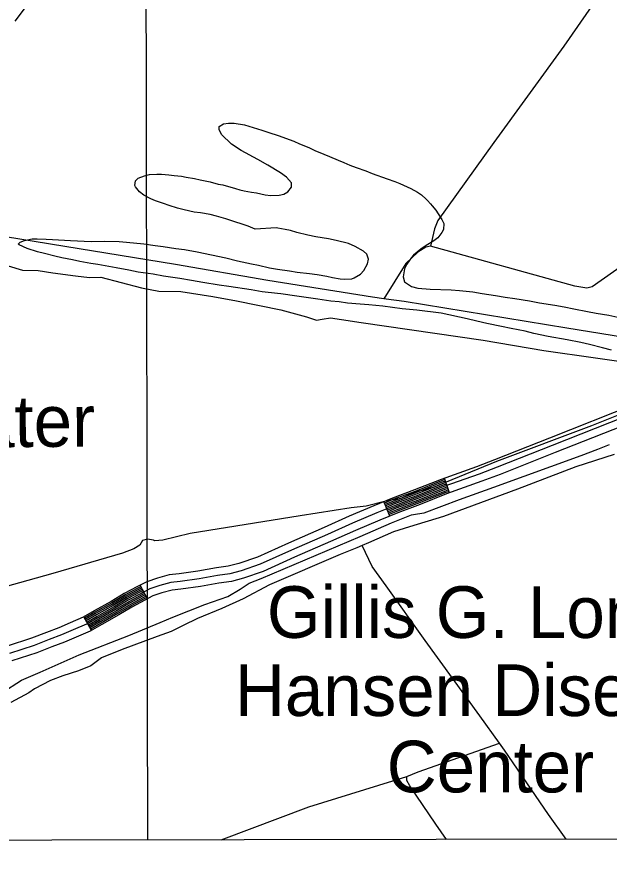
# Model space of a CAD drawing. Extents: x 3324104 to 3361979, y 612876 to 638273.
# Drawn here: x 3343759 to 3344906, y 618257 to 619878 of the extents above; entities that cross this region are included whole.
import ezdxf

# ---------------------------------------------------------------- set-up
doc = ezdxf.new("R2010")
doc.units = 0
for name, color, linetype in [('V-BLDG-IDEN', 7, 'Continuous'), ('V-GRID-FRAM', 7, 'Continuous'), ('V-GRID-MAJR', 7, 'Continuous'), ('V-RIVR-IDEN', 7, 'Continuous'), ('V-ROAD-CNTR', 7, 'Continuous'), ('V-SITE-VEGE', 7, 'Continuous'), ('V-TOPO-SHOR', 7, 'Continuous')]:
    doc.layers.add(name, color=color, linetype=linetype)

msp = doc.modelspace()

# ---------------------------------------------------------------- linework, layer by layer
at = {"layer": 'V-GRID-FRAM'}
msp.add_lwpolyline([(3328194.1, 636440.7), (3359767.9, 636495.9), (3359807.6, 618312.1), (3328217.9, 618256.9), (3328194.1, 636440.7)], dxfattribs=at)
at = {"layer": 'V-GRID-MAJR'}
msp.add_spline([(3344012.7, 618284.5), (3344002.2, 624342.3), (3343991.6, 630403.6), (3343981, 636464.9), (3343981, 636468.3)], degree=3, dxfattribs=at)
at = {"layer": 'V-ROAD-CNTR'}
for p, q in [((3344596.7, 618956.7), (3344586.7, 618984.9)), ((3344480.8, 618911.7), (3344469.6, 618939.6)), ((3344012, 618751.4), (3343998.2, 618778)), ((3343903.7, 618690.3), (3343888.7, 618716.3))]:
    msp.add_line(p, q, dxfattribs=at)
for points in [[(3343756.2, 619869.9), (3343807.1, 619938.1), (3343996.7, 620173.8), (3344239.8, 620476), (3344613.7, 620940.4), (3344637.2, 620969.6), (3344660.7, 621003.4), (3344682.3, 621020), (3344695.9, 621025.4), (3344708.2, 621023.2), (3344722.8, 621014.1), (3344746.1, 620988.5), (3344770.8, 620955.5), (3344806.1, 620901.7), (3344936.4, 620707.7)], [(3344956.1, 619128), (3344789.9, 619062.4), (3344683.5, 619020.3), (3344648.7, 619007), (3344580.2, 618982.6), (3344528.8, 618962.3), (3344486, 618946.2), (3344450.1, 618931.7), (3344402.7, 618911.3), (3344354.3, 618889.6), (3344284.7, 618859.4), (3344224.7, 618832.3), (3344189, 618820.1), (3344168.4, 618814.6), (3344145.4, 618811.1), (3344109.8, 618804.9), (3344073.3, 618799.7), (3344054.3, 618797.7), (3344031.3, 618791.5), (3344011, 618784.6), (3343993, 618775.3), (3343967.2, 618761.5), (3343941.5, 618746.4), (3343908.8, 618727.9), (3343887.7, 618715.7), (3343862.5, 618704.8), (3343840.3, 618695.4), (3343816.6, 618686.5), (3343787.8, 618675.3), (3343740.8, 618659.7)], [(3344961.5, 619114), (3344795.4, 619048.4), (3344688.9, 619006.3), (3344653.9, 618992.9), (3344585.4, 618968.6), (3344534.2, 618948.3), (3344491.4, 618932.2), (3344455.9, 618917.9), (3344408.7, 618897.6), (3344360.3, 618875.9), (3344290.8, 618845.7), (3344230.3, 618818.4), (3344193.4, 618805.7), (3344171.4, 618799.9), (3344147.9, 618796.3), (3344112.1, 618790), (3344075.1, 618784.8), (3344057, 618782.9), (3344035.7, 618777.2), (3344016.8, 618770.7), (3343999.9, 618762), (3343974.6, 618748.5), (3343949, 618733.4), (3343916.3, 618714.9), (3343894.4, 618702.3), (3343868.4, 618691.1), (3343845.9, 618681.5), (3343821.9, 618672.5), (3343792.9, 618661.2), (3343745.2, 618645.4)], [(3344966.9, 619100), (3344800.9, 619034.5), (3344694.4, 618992.3), (3344659.1, 618978.9), (3344590.7, 618954.5), (3344539.6, 618934.3), (3344496.9, 618918.2), (3344461.7, 618904), (3344414.8, 618883.8), (3344366.4, 618862.1), (3344296.9, 618832), (3344235.8, 618804.4), (3344197.8, 618791.4), (3344174.5, 618785.2), (3344150.3, 618781.5), (3344114.5, 618775.2), (3344076.9, 618769.9), (3344059.8, 618768.1), (3344040.1, 618762.8), (3344022.7, 618756.9), (3344006.9, 618748.8), (3343981.9, 618735.4), (3343956.5, 618720.4), (3343923.7, 618701.8), (3343901.2, 618688.9), (3343874.3, 618677.3), (3343851.4, 618667.6), (3343827.3, 618658.5), (3343797.9, 618647.1), (3343749.6, 618631.1)], [(3344587.7, 618982.1), (3344581.2, 618979.8), (3344529.9, 618959.5), (3344487.1, 618943.4), (3344470.7, 618936.8)], [(3344588.7, 618979.3), (3344582.3, 618977), (3344530.9, 618956.7), (3344488.2, 618940.6), (3344471.8, 618934)], [(3344589.7, 618976.5), (3344583.3, 618974.2), (3344532, 618953.9), (3344489.3, 618937.8), (3344472.9, 618931.2)], [(3344590.7, 618973.6), (3344584.4, 618971.4), (3344533.1, 618951.1), (3344490.3, 618935), (3344474, 618928.4)], [(3344591.7, 618970.8), (3344585.4, 618968.6), (3344534.2, 618948.3), (3344491.4, 618932.2), (3344475.2, 618925.7)], [(3344592.7, 618968), (3344586.5, 618965.8), (3344535.3, 618945.5), (3344492.5, 618929.4), (3344476.3, 618922.9)], [(3344593.7, 618965.2), (3344587.6, 618963), (3344536.3, 618942.7), (3344493.6, 618926.6), (3344477.4, 618920.1)], [(3344594.7, 618962.3), (3344588.6, 618960.1), (3344537.4, 618939.9), (3344494.7, 618923.8), (3344478.5, 618917.3)], [(3344595.7, 618959.5), (3344589.7, 618957.3), (3344538.5, 618937.1), (3344495.8, 618921), (3344479.6, 618914.5)], [(3343999.6, 618775.4), (3343994.4, 618772.7), (3343968.7, 618758.9), (3343943, 618743.8), (3343910.3, 618725.3), (3343890.2, 618713.7)], [(3344001, 618772.7), (3343995.8, 618770), (3343970.2, 618756.3), (3343944.5, 618741.2), (3343911.8, 618722.7), (3343891.7, 618711.1)], [(3344002.4, 618770), (3343997.2, 618767.3), (3343971.6, 618753.7), (3343946, 618738.6), (3343913.3, 618720.1), (3343893.2, 618708.5)], [(3344003.7, 618767.4), (3343998.6, 618764.7), (3343973.1, 618751.1), (3343947.5, 618736), (3343914.8, 618717.5), (3343894.7, 618705.9)], [(3344005.1, 618764.7), (3343999.9, 618762), (3343974.6, 618748.5), (3343949, 618733.4), (3343916.3, 618714.9), (3343896.2, 618703.3)], [(3344006.5, 618762), (3344001.3, 618759.4), (3343976.1, 618745.8), (3343950.5, 618730.8), (3343917.8, 618712.3), (3343897.7, 618700.7)], [(3344007.8, 618759.4), (3344002.7, 618756.7), (3343977.5, 618743.2), (3343952, 618728.2), (3343919.2, 618709.6), (3343899.2, 618698.1)], [(3344009.2, 618756.7), (3344004.1, 618754.1), (3343979, 618740.6), (3343953.5, 618725.6), (3343920.7, 618707), (3343900.7, 618695.5)], [(3344010.6, 618754), (3344005.5, 618751.4), (3343980.5, 618738), (3343955, 618723), (3343922.2, 618704.4), (3343902.2, 618692.9)]]:
    msp.add_lwpolyline(points, dxfattribs=at)
at = {"layer": 'V-SITE-VEGE'}
for points in [[(3344220.3, 619467), (3344206.8, 619472.7), (3344199.5, 619475.2), (3344177.2, 619482.3), (3344163.8, 619486.9), (3344145.9, 619492.2), (3344133.1, 619495.4), (3344114.9, 619498.9), (3344102.2, 619500.2), (3344082.9, 619504.4), (3344070.5, 619507.6), (3344054.1, 619512.6), (3344043.2, 619516.5), (3344027.9, 619522.2), (3344018.8, 619525.7), (3344005.2, 619532.9), (3343996.8, 619539), (3343988.8, 619548.8), (3343987.7, 619551.7), (3343989, 619560.8), (3343994.1, 619565.5), (3344006.4, 619570.3), (3344016.2, 619572.6), (3344030, 619573.4), (3344039.5, 619573.2), (3344053.7, 619572.2), (3344063.5, 619571.2), (3344078, 619569.5), (3344087.1, 619567.7), (3344103.1, 619565.3), (3344114.1, 619562.8), (3344123.9, 619560.4), (3344133.4, 619558.6), (3344149, 619554.4), (3344158.1, 619552.7), (3344182.6, 619545.6), (3344190.6, 619543.5), (3344199.3, 619541.3), (3344213.5, 619538.9), (3344223, 619537.2), (3344239.7, 619533.7), (3344251, 619532.3), (3344267, 619532.8), (3344276.1, 619535.1), (3344283.7, 619539.1), (3344290.5, 619548.3), (3344290.8, 619556.6), (3344280.9, 619567.8), (3344269.2, 619576.1), (3344244.7, 619590.8), (3344225.4, 619601.9), (3344193.6, 619619.1), (3344175, 619631.7), (3344155.5, 619650.1), (3344150.7, 619659.8), (3344150.7, 619666), (3344159.4, 619670.8), (3344169.2, 619672.3), (3344179.7, 619672.1), (3344200.1, 619669), (3344233.6, 619659), (3344246.8, 619654.4), (3344265.3, 619648.4), (3344295.2, 619637.4), (3344306.6, 619632.4), (3344324.1, 619624.9), (3344336.1, 619619.1), (3344353.6, 619612), (3344364.5, 619607.7), (3344381, 619600.6), (3344392.3, 619596), (3344403.6, 619591), (3344416, 619586.3), (3344434.6, 619579.9), (3344447, 619574.9), (3344475.8, 619564.3), (3344490.7, 619559.3), (3344500.2, 619555.7), (3344521.7, 619545.7), (3344534.5, 619538.6), (3344542.5, 619533.5), (3344551.7, 619525.3), (3344554.3, 619522.7), (3344560.1, 619516.2), (3344563.1, 619511.9), (3344570, 619504), (3344574.5, 619496.7), (3344581.8, 619485.5), (3344585.5, 619477.9), (3344585.2, 619466.6), (3344582, 619460.4), (3344574.1, 619450.5), (3344566.1, 619444.7), (3344551.3, 619435.5), (3344541.2, 619428.5), (3344526.7, 619416.7), (3344522.8, 619412.3), (3344513.8, 619399.5), (3344509.5, 619390.4), (3344506.7, 619374.8), (3344509.7, 619365)], [(3344892.8, 619237.5), (3344867.7, 619243.5), (3344850.5, 619247.4), (3344824.3, 619252.6), (3344787.2, 619259.2), (3344759.9, 619265.2), (3344743.1, 619269.4), (3344715.8, 619274.6), (3344697.3, 619278.9), (3344668.9, 619284.4), (3344649.2, 619289), (3344630.6, 619293.6), (3344580.7, 619304.1), (3344533.1, 619310.3), (3344504.7, 619312.9), (3344486.1, 619315.7), (3344467.6, 619318.1), (3344440.6, 619320.4), (3344423.9, 619321.8), (3344399.2, 619324.1), (3344382.8, 619326.1), (3344366.8, 619327.8), (3344342, 619331.3), (3344301.3, 619337.1), (3344270.3, 619341.6), (3344263.8, 619342.6), (3344234.3, 619346), (3344212.5, 619349.5), (3344169.5, 619356.1), (3344150.6, 619358.5), (3344119.3, 619364), (3344097.1, 619367.5), (3344074.5, 619371.3), (3344042.9, 619376.2), (3344022.8, 619379.6), (3343994.1, 619384.1), (3343975.9, 619387.6), (3343951.8, 619392.5), (3343937.3, 619394.9), (3343916.2, 619398.8), (3343902.3, 619400.8), (3343880.9, 619404.7), (3343867, 619407.8), (3343846.3, 619411.7), (3343832.8, 619414.8), (3343812.8, 619419.8), (3343799.3, 619423.3), (3343779.2, 619429.3), (3343763.9, 619436.8), (3343762.1, 619438.3), (3343765.7, 619441.9), (3343774, 619445.3), (3343788.9, 619448.3), (3343798.7, 619448.4), (3343815.8, 619447.4), (3343828.5, 619447.1), (3343863.4, 619444.9), (3343903.4, 619443.4), (3343928.2, 619443.6), (3343957.6, 619443.1), (3343971.4, 619442.1), (3344004.9, 619438.7), (3344027.1, 619435.6), (3344042.4, 619433.2), (3344067.1, 619429.8), (3344083.5, 619427.4), (3344108.3, 619423.2), (3344163.6, 619411.3), (3344186.2, 619405.6), (3344213.5, 619399.7), (3344227, 619397.2), (3344248.5, 619392.3), (3344263.4, 619389.9), (3344287.1, 619386.5), (3344302, 619384), (3344325.6, 619380.9), (3344340.2, 619379.2), (3344359.5, 619376.1), (3344370.4, 619373.7), (3344385, 619371.2), (3344393.7, 619370.2), (3344407.5, 619371.1), (3344412.2, 619372.6), (3344424.5, 619379.9), (3344431, 619387.2), (3344438.2, 619400), (3344439.6, 619408.8), (3344436.9, 619418.9), (3344430.3, 619424.7), (3344414.3, 619433.6), (3344400.8, 619439.3), (3344377.5, 619445.3), (3344362.2, 619448.1), (3344337.8, 619452.3), (3344322.1, 619455.4), (3344301.4, 619460.7), (3344288.6, 619464.3), (3344278.8, 619466.7), (3344264.2, 619469.2), (3344261.3, 619469.5), (3344220.3, 619467)], [(3344509.7, 619365), (3344523.2, 619356), (3344535.6, 619352.8), (3344558.9, 619351.2), (3344600, 619349.7), (3344616, 619348.4), (3344641.5, 619345.7), (3344659.7, 619342.5), (3344685.9, 619338.4), (3344704.4, 619335.3), (3344723, 619332.9), (3344751.4, 619328), (3344770.7, 619324.5), (3344800.5, 619319.7), (3344818.7, 619316.5), (3344837.3, 619313), (3344863.5, 619307.8), (3344880.6, 619304.7), (3344905, 619300.5), (3344922.1, 619297)], [(3344909.9, 619232.9), (3344892.8, 619237.5)]]:
    msp.add_lwpolyline(points, dxfattribs=at)
at = {"layer": 'V-TOPO-SHOR'}
for points in [[(3345190.2, 620343.9), (3345088.6, 620206.1), (3344948.4, 620009), (3344919.2, 619967.8), (3344817.6, 619821.5), (3344682.1, 619634.9), (3344573.9, 619483.7), (3344567.4, 619467.5), (3344560, 619434.1)], [(3345303.2, 619656), (3345198.2, 619580.9), (3344996.7, 619442.3), (3344872.7, 619355.7), (3344862.3, 619352.8), (3344839.4, 619356.4), (3344560, 619434.1)], [(3345194.5, 619210.8), (3345090.6, 619231.9), (3344823.9, 619275.4), (3344508.6, 619327.1), (3344474.3, 619331.6), (3344469.5, 619332.3), (3344447.6, 619335.2), (3344244.7, 619367.8), (3344066.5, 619398.8), (3343852.2, 619433.2), (3343617.8, 619471.3), (3343458.8, 619492.9)], [(3344560, 619434.1), (3344550.5, 619432.1), (3344535.4, 619422.5), (3344511.8, 619400.4), (3344469.5, 619332.3)], [(3343742.4, 619396.3), (3343770.1, 619387.9), (3343800.6, 619387.2), (3343829.1, 619382.7), (3343872.9, 619376.4), (3343899.6, 619373.7), (3343921.5, 619373.9), (3344000.6, 619353.6), (3344034, 619347.2), (3344076.8, 619346.6), (3344138.7, 619336.6), (3344184.4, 619328.4), (3344270.2, 619311.1), (3344319.8, 619297.2), (3344338.9, 619290.7), (3344350.3, 619292.7), (3344366.4, 619295.6), (3344387.4, 619292), (3344425.5, 619286.6), (3344661.7, 619252.3), (3344778.9, 619232.3), (3344978.9, 619203.5)], [(3345039.3, 619153.5), (3344871.4, 619086.6), (3344687.4, 619017.5), (3344565, 618967.1), (3344528, 618957.3), (3344502.4, 618945.7), (3344471.1, 618939.7), (3344435, 618930.9), (3344406.5, 618927.8), (3344307.6, 618911.8), (3344094.8, 618877.7), (3344041.6, 618864.9), (3344026.4, 618863.9), (3344023.5, 618864.8), (3344012.1, 618866.6), (3344002.6, 618864.6), (3343997, 618855.1), (3343985.6, 618848.3), (3343963.8, 618839.6), (3343829, 618800.4), (3343687.6, 618761.3)], [(3343730.4, 618569.7), (3343768.3, 618593.8), (3343804.3, 618609.3), (3343880.2, 618643.2), (3343976, 618680.2), (3344036.6, 618705.4), (3344061.3, 618716), (3344122.9, 618740.3), (3344167.5, 618755.9), (3344191.2, 618770.4), (3344209.2, 618781.9), (3344232, 618790.7), (3344423.5, 618872.1), (3344484.2, 618898.3), (3344523.1, 618913.8), (3344534.5, 618915.8), (3344547.8, 618917.8), (3344616.1, 618944), (3344682.5, 618967.4), (3344851.3, 619028.7), (3344883.6, 619041.3), (3344906.3, 619050.1)], [(3344915.1, 619031.1), (3344841, 619006.7), (3344728.2, 618964), (3344584.9, 618910.5), (3344519.4, 618890.9), (3344488.1, 618881.2), (3344439.8, 618859.9), (3344427.6, 618854.7), (3344417, 618850.2), (3344384.8, 618837.5), (3344248.2, 618778.4), (3344197.1, 618751.4), (3344156.3, 618733), (3344108.9, 618713.6), (3344081.4, 618700), (3344057.7, 618688.4), (3344031.1, 618678.7), (3343962.8, 618653.4), (3343923, 618636.9), (3343902.2, 618621.5), (3343878.5, 618611.8), (3343848.1, 618602.1), (3343824.4, 618593.3), (3343793.2, 618576.9), (3343782.7, 618569.2), (3343747.7, 618550.8)], [(3344822.3, 618285.9), (3344788.4, 618333.7), (3344702.7, 618458.6), (3344693.3, 618471.7), (3344655.5, 618524.8), (3344549.7, 618670.5), (3344473.7, 618776.4), (3344446.8, 618814.3), (3344427.6, 618854.7)], [(3344591, 618285.5), (3344569.9, 618315.3), (3344519.8, 618389.1), (3344514, 618399.5), (3344514, 618407.2), (3344535.8, 618416.8), (3344693.3, 618471.7)], [(3344154.7, 618284.7), (3344324.5, 618348.5), (3344514, 618407.2)]]:
    msp.add_lwpolyline(points, dxfattribs=at)

# ---------------------------------------------------------------- texts
at = {"layer": 'V-BLDG-IDEN'}
for s, p in [('Gillis G. Long', (3344243.2, 618675.8)), ('Hansen Disease', (3344181.3, 618524.7)), ('Center', (3344475.1, 618376.7))]:
    msp.add_text(s, height=100, rotation=359.9873, dxfattribs=at).set_placement(p)
at = {"layer": 'V-RIVR-IDEN'}
msp.add_text('Water', height=100, rotation=0.5031, dxfattribs=at).set_placement((3343554.5, 619043.3))

doc.saveas('drawing.dxf')
